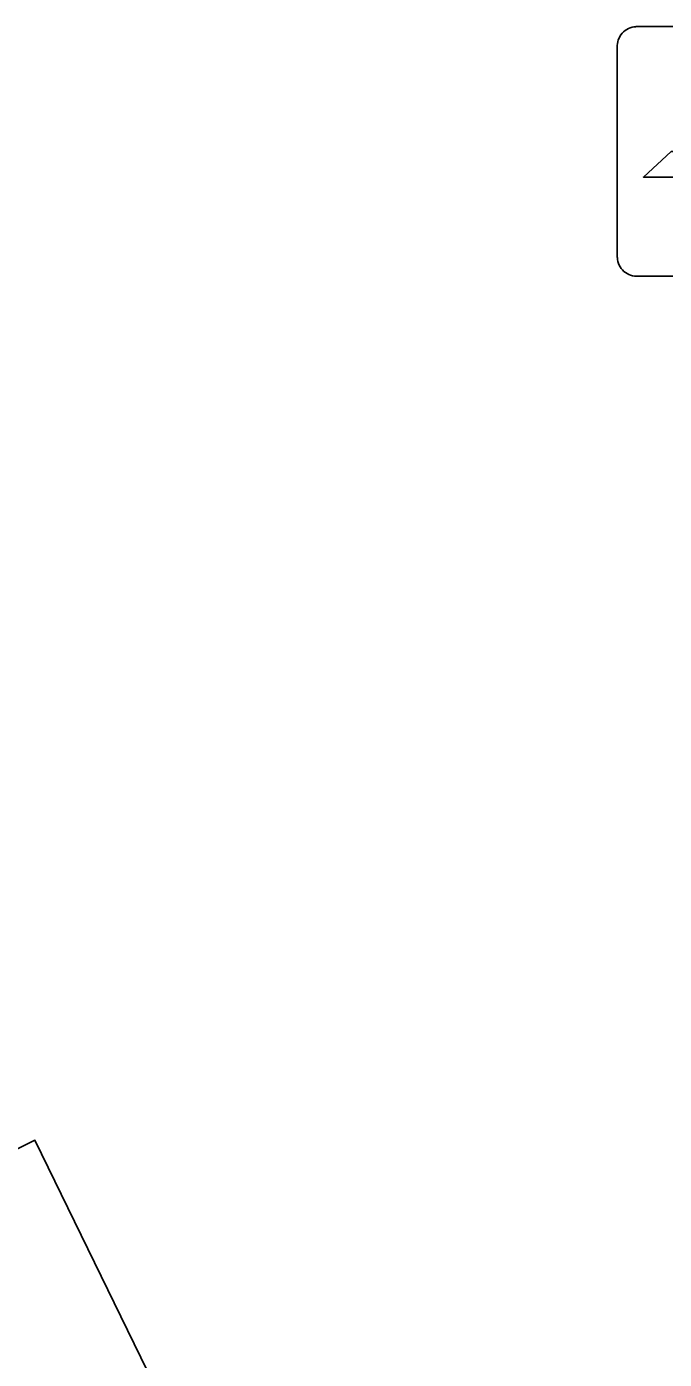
# Model space of a CAD drawing. Extents: x 160457 to 162082, y 388340 to 389736.
# Drawn here: x 161019.19 to 161021.74, y 388872.24 to 388877.58 of the extents above; entities that cross this region are included whole.
import ezdxf

# ---------------------------------------------------------------- set-up
doc = ezdxf.new("R2010")
doc.units = 0
doc.layers.add('IMGEO_Bank', color=7, linetype='Continuous')
doc.layers.add('IMGEO_Voetgangersgebied_open', color=7, linetype='Continuous')

msp = doc.modelspace()

# ---------------------------------------------------------------- linework, layer by layer
at = {"layer": 'IMGEO_Bank'}
for p, q in [((161021.6309, 388877.5775), (161022.4718, 388877.5775)), ((161022.4718, 388877.5775), (161021.6309, 388877.5775)), ((161021.5565, 388876.6529), (161021.5565, 388877.4938)), ((161021.5565, 388877.4938), (161021.5565, 388876.6529)), ((161022.4811, 388876.5785), (161021.6402, 388876.5785)), ((161021.6402, 388876.5785), (161022.4811, 388876.5785))]:
    msp.add_line(p, q, dxfattribs=at)
msp.add_lwpolyline([(161021.8034, 388876.9757), (161021.661, 388876.9757), (161021.7726, 388877.078), (161021.8587, 388877.078)], dxfattribs=at)
for centre, start, end in [((161021.6342, 388877.4996), 92.4484, 184.2845), ((161021.6342, 388877.4996), 92.4484, 184.2845), ((161021.6344, 388876.6562), 182.4484, 274.2845), ((161021.6344, 388876.6562), 182.4484, 274.2845)]:
    msp.add_arc(centre, 0.0779, start, end, dxfattribs=at)
at = {"layer": 'IMGEO_Voetgangersgebied_open'}
msp.add_lwpolyline([(161015.259, 388871.119), (161019.226, 388873.12), (161025.216, 388860.835), (161021.414, 388858.916), (161015.259, 388871.119)], dxfattribs=at)

doc.saveas('drawing.dxf')
